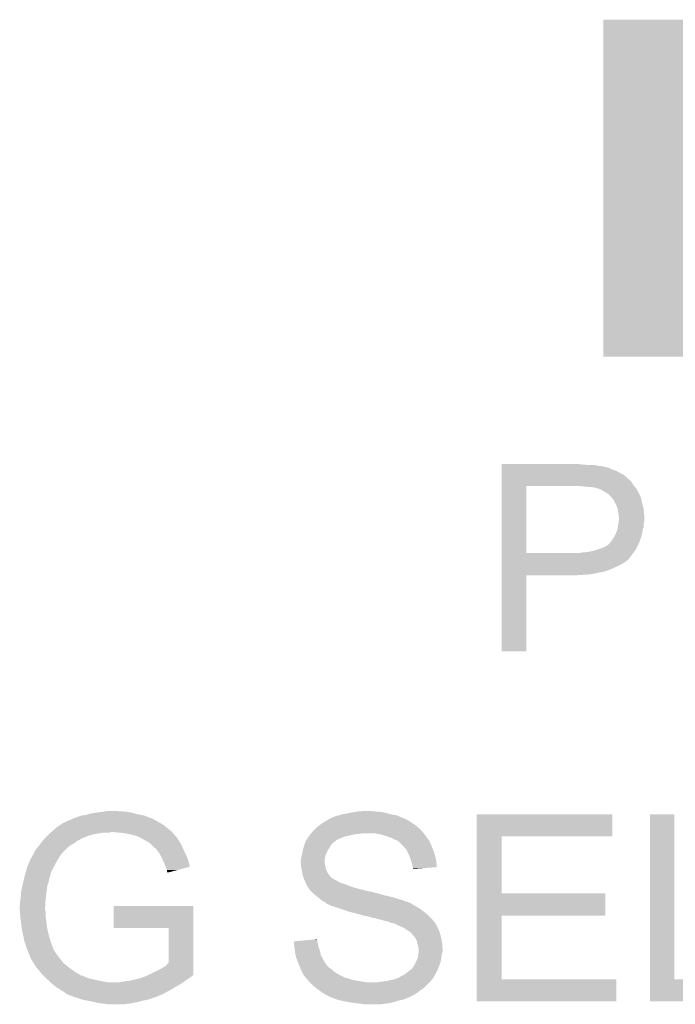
# Model space of a CAD drawing. Extents: x -9 to 122, y -9 to 65.
# Tile 296 of 308: x 102 to 106, y 53 to 59. Entities that reach past the tile are written whole.
import ezdxf

# ---------------------------------------------------------------- set-up
doc = ezdxf.new("R2010")
doc.units = 0
doc.layers.get('0').update_dxf_attribs({"linetype": 'CONTINUOUS'})
doc.layers.add('CLICKER_4_FOR_R7FA4M2A_V100_GTO', color=12, linetype='CONTINUOUS')
doc.layers.add('CLICKER_4_FOR_R7FA4M2A_V100_GTS', color=13, linetype='CONTINUOUS')

# ---------------------------------------------------------------- blocks, each defined once
blk = doc.blocks.new('RECTANGLE_203')
blk.add_solid([(0.44577, 1.02616), (0.44577, -1.02616), (-0.44577, 1.02616), (-0.44577, -1.02616)])

msp = doc.modelspace()

# ---------------------------------------------------------------- linework, layer by layer
at = {"layer": 'CLICKER_4_FOR_R7FA4M2A_V100_GTO'}
for points in [[(105.11792, 56.27116), (105.117922, 56.2737), (105.60812, 56.27116), (105.58526, 56.2737)], [(105.11792, 56.26862), (105.11792, 56.27116), (105.636058, 56.26862), (105.60812, 56.27116)], [(105.11792, 56.26608), (105.11792, 56.26862), (105.694482, 56.26608), (105.66654, 56.26862)], [(105.11792, 56.261), (105.11792, 56.26608), (105.719882, 56.261), (105.694482, 56.26608)], [(105.11792, 56.25592), (105.11792, 56.261), (105.74782, 56.25592), (105.722422, 56.261)], [(105.11792, 56.25084), (105.11792, 56.25592), (105.768142, 56.25084), (105.74782, 56.25592)], [(105.11792, 56.24068), (105.11792, 56.25084), (105.791, 56.24068), (105.768142, 56.25084)], [(105.11792, 56.23306), (105.11792, 56.24068), (105.813862, 56.23306), (105.791, 56.24068)], [(105.11792, 56.207658), (105.11792, 56.23306), (105.85958, 56.207658), (105.813862, 56.23306)], [(105.117918, 56.164478), (105.11792, 56.17972), (105.90784, 56.164478), (105.8926, 56.17972)], [(105.117918, 56.144158), (105.117918, 56.164478), (105.92054, 56.144158), (105.90784, 56.164478)], [(105.11792, 56.20512), (105.11792, 56.207658), (105.86212, 56.20512), (105.85958, 56.207658)], [(105.11792, 56.200038), (105.11792, 56.20512), (105.869742, 56.200038), (105.86212, 56.20512)], [(105.11792, 56.189878), (105.11792, 56.200038), (105.879902, 56.189878), (105.869742, 56.200038)], [(105.11792, 56.17972), (105.11792, 56.189878), (105.8926, 56.17972), (105.879902, 56.189878)], [(105.11791, 55.732702), (105.117918, 56.13908), (105.26776, 55.732702), (105.267782, 56.13908)], [(105.117918, 56.13908), (105.117918, 56.144158), (105.924984, 56.13908), (105.92054, 56.144158)], [(105.62336, 56.13654), (105.59288, 56.13908), (105.927206, 56.13654), (105.924984, 56.13908)], [(105.648758, 56.134), (105.62336, 56.13654), (105.92943, 56.134), (105.927206, 56.13654)], [(105.669084, 56.133998), (105.648758, 56.134), (105.929432, 56.133998), (105.92943, 56.134)], [(105.681784, 56.12892), (105.669084, 56.133998), (105.933874, 56.12892), (105.929432, 56.133998)], [(105.691944, 56.128918), (105.681784, 56.12892), (105.933876, 56.128918), (105.933874, 56.12892)], [(105.697024, 56.12638), (105.691944, 56.128918), (105.936096, 56.12638), (105.933876, 56.128918)], [(105.699564, 56.126378), (105.697024, 56.12638), (105.936098, 56.126378), (105.936096, 56.12638)], [(105.706344, 56.123836), (105.699564, 56.126378), (105.938322, 56.123836), (105.936098, 56.126378)], [(105.719882, 56.11876), (105.706344, 56.123836), (105.940862, 56.11876), (105.938322, 56.123836)], [(105.75544, 56.09844), (105.719882, 56.11876), (105.951022, 56.09844), (105.940862, 56.11876)], [(105.759256, 56.095896), (105.75544, 56.09844), (105.95356, 56.095896), (105.951022, 56.09844)], [(105.77068, 56.08828), (105.759256, 56.095896), (105.9561, 56.08828), (105.95356, 56.095896)], [(105.770682, 56.088278), (105.77068, 56.08828), (105.956102, 56.088278), (105.9561, 56.08828)], [(105.78084, 56.07558), (105.770682, 56.088278), (105.962452, 56.07558), (105.956102, 56.088278)], [(105.783382, 56.073038), (105.78084, 56.07558), (105.963722, 56.073038), (105.962452, 56.07558)], [(105.78846, 56.06796), (105.783382, 56.073038), (105.964992, 56.06796), (105.963722, 56.073038)], [(105.79355, 56.06034), (105.78846, 56.06796), (105.966896, 56.06034), (105.964992, 56.06796)], [(105.796086, 56.060326), (105.79355, 56.06034), (105.9669, 56.060326), (105.966896, 56.06034)], [(105.79989, 56.05272), (105.796086, 56.060326), (105.9688, 56.05272), (105.9669, 56.060326)], [(105.81132, 56.02986), (105.79989, 56.05272), (105.97388, 56.02986), (105.9688, 56.05272)], [(105.8164, 56.0197), (105.81132, 56.02986), (105.976652, 56.0197), (105.97388, 56.02986)], [(105.823068, 56.001918), (105.8164, 56.0197), (105.9815, 56.001918), (105.976652, 56.0197)], [(105.82402, 55.999378), (105.823068, 56.001918), (105.981732, 55.999378), (105.9815, 56.001918)], [(105.82656, 55.97906), (105.82402, 55.999378), (105.98358, 55.97906), (105.981732, 55.999378)], [(105.827408, 55.97398), (105.82656, 55.97906), (105.98404, 55.97398), (105.98358, 55.97906)], [(105.826922, 55.905398), (105.828736, 55.9181), (105.9815, 55.905398), (105.98404, 55.9181)], [(105.83164, 55.948578), (105.827408, 55.97398), (105.986158, 55.948578), (105.98404, 55.97398)], [(105.828736, 55.9181), (105.830188, 55.928258), (105.98404, 55.9181), (105.98658, 55.928258)], [(105.830188, 55.928258), (105.83164, 55.93842), (105.98658, 55.928258), (105.98658, 55.93842)], [(105.83164, 55.943502), (105.83164, 55.948578), (105.98658, 55.943502), (105.986158, 55.948578)], [(105.83164, 55.93842), (105.83164, 55.943502), (105.98658, 55.93842), (105.98658, 55.943502)], [(105.81132, 55.846978), (105.815382, 55.857138), (105.97117, 55.846978), (105.97388, 55.857138)], [(105.815382, 55.857138), (105.821478, 55.872378), (105.97388, 55.857138), (105.976056, 55.872378)], [(105.821478, 55.872378), (105.8219, 55.874918), (105.976056, 55.872378), (105.97642, 55.874918)], [(105.8219, 55.874918), (105.824442, 55.890158), (105.97642, 55.874918), (105.981498, 55.890158)], [(105.824442, 55.890158), (105.82656, 55.90286), (105.981498, 55.890158), (105.981498, 55.90286)], [(105.82656, 55.90286), (105.826922, 55.905398), (105.981498, 55.90286), (105.9815, 55.905398)], [(105.760518, 55.7784), (105.7783, 55.79618), (105.94594, 55.7784), (105.95483, 55.79618)], [(105.7783, 55.79618), (105.780332, 55.79872), (105.95483, 55.79618), (105.9561, 55.79872)], [(105.780332, 55.79872), (105.78846, 55.80888), (105.9561, 55.79872), (105.95991, 55.80888)], [(105.78846, 55.80888), (105.795232, 55.81904), (105.95991, 55.80888), (105.96372, 55.81904)], [(105.795232, 55.81904), (105.79862, 55.82412), (105.96372, 55.81904), (105.965074, 55.82412)], [(105.79862, 55.82412), (105.81132, 55.846978), (105.965074, 55.82412), (105.97117, 55.846978)], [(105.597958, 55.73268), (105.610658, 55.73522), (105.919268, 55.73268), (105.921174, 55.73522)], [(105.610658, 55.73522), (105.64114, 55.73776), (105.921174, 55.73522), (105.92308, 55.73776)], [(105.64114, 55.73776), (105.6767, 55.74538), (105.92308, 55.73776), (105.928522, 55.74538)], [(105.6767, 55.74538), (105.709714, 55.755538), (105.928522, 55.74538), (105.935778, 55.755538)], [(105.709714, 55.755538), (105.709722, 55.75554), (105.935778, 55.755538), (105.935778, 55.75554)], [(105.709722, 55.75554), (105.74274, 55.76824), (105.935778, 55.75554), (105.941422, 55.76824)], [(105.74274, 55.76824), (105.757976, 55.775858), (105.941422, 55.76824), (105.94481, 55.775858)], [(105.757976, 55.775858), (105.760518, 55.7784), (105.94481, 55.775858), (105.94594, 55.7784)], [(105.11791, 55.73268), (105.11791, 55.732702), (105.597958, 55.73268), (105.26776, 55.732702)], [(105.11791, 55.69712), (105.11791, 55.73268), (105.892598, 55.69712), (105.919268, 55.73268)], [(105.11791, 55.68696), (105.11791, 55.69712), (105.88244, 55.68696), (105.892598, 55.69712)], [(105.11791, 55.68188), (105.11791, 55.68696), (105.87482, 55.68188), (105.88244, 55.68696)], [(105.11791, 55.674258), (105.11791, 55.68188), (105.864658, 55.674258), (105.87482, 55.68188)], [(105.117908, 55.64886), (105.11791, 55.65648), (105.8164, 55.64886), (105.83418, 55.65648)], [(105.117908, 55.6387), (105.117908, 55.64886), (105.79608, 55.6387), (105.8164, 55.64886)], [(105.117908, 55.62854), (105.117908, 55.6387), (105.77068, 55.62854), (105.79608, 55.6387)], [(105.117908, 55.61838), (105.117908, 55.62854), (105.742738, 55.61838), (105.77068, 55.62854)], [(105.117908, 55.6133), (105.117908, 55.61838), (105.71226, 55.6133), (105.742738, 55.61838)], [(105.11791, 55.66664), (105.11791, 55.674258), (105.85196, 55.66664), (105.864658, 55.674258)], [(105.11791, 55.65648), (105.11791, 55.66664), (105.83418, 55.65648), (105.85196, 55.66664)], [(105.1179, 55.133262), (105.117908, 55.595498), (105.267738, 55.133262), (105.26776, 55.595498)], [(105.117908, 55.60568), (105.117908, 55.6133), (105.67924, 55.60568), (105.71226, 55.6133)], [(105.117908, 55.6006), (105.117908, 55.60568), (105.64368, 55.6006), (105.67924, 55.60568)], [(105.117908, 55.59806), (105.117908, 55.6006), (105.60304, 55.59806), (105.64368, 55.6006)], [(105.117908, 55.59552), (105.117908, 55.59806), (105.559862, 55.59552), (105.60304, 55.59806)], [(105.117908, 55.595498), (105.117908, 55.59552), (105.26776, 55.595498), (105.559862, 55.59552)], [(105.267738, 55.13324), (105.1179, 55.133262), (105.267738, 55.13324), (105.267738, 55.133262)], [(102.50932, 54.1147), (102.516922, 54.117234), (102.984304, 54.1147), (102.981766, 54.117234)], [(102.516922, 54.117234), (102.51694, 54.11724), (102.981766, 54.117234), (102.976684, 54.11724)], [(102.51694, 54.11724), (102.53726, 54.12486), (102.976684, 54.11724), (102.957632, 54.12486)], [(102.53726, 54.12486), (102.560114, 54.132478), (102.957632, 54.12486), (102.938582, 54.132478)], [(102.560114, 54.132478), (102.560122, 54.13248), (102.938582, 54.132478), (102.938572, 54.13248)], [(102.560122, 54.13248), (102.582982, 54.135022), (102.938572, 54.13248), (102.925018, 54.135022)], [(102.582982, 54.135022), (102.598218, 54.1401), (102.925018, 54.135022), (102.897938, 54.1401)], [(102.598218, 54.1401), (102.60584, 54.14264), (102.897938, 54.1401), (102.88905, 54.14264)], [(102.60584, 54.14264), (102.63378, 54.14772), (102.88905, 54.14264), (102.871272, 54.14772)], [(102.63378, 54.14772), (102.652406, 54.15026), (102.871272, 54.14772), (102.862382, 54.15026)], [(102.652406, 54.15026), (102.68966, 54.15534), (102.862382, 54.15026), (102.82682, 54.15534)], [(102.68966, 54.15534), (102.7049, 54.15788), (102.82682, 54.15534), (102.79634, 54.15788)], [(102.7049, 54.15788), (102.720142, 54.16042), (102.783642, 54.15788), (102.773482, 54.16042)], [(104.069972, 54.11216), (104.079396, 54.117234), (104.526084, 54.11216), (104.521006, 54.117234)], [(104.079396, 54.117234), (104.079408, 54.11724), (104.521006, 54.117234), (104.515924, 54.11724)], [(104.079408, 54.11724), (104.084126, 54.11978), (104.515924, 54.11724), (104.509998, 54.11978)], [(104.084126, 54.11978), (104.086666, 54.119786), (104.509998, 54.11978), (104.509984, 54.119786)], [(104.086666, 54.119786), (104.089206, 54.12232), (104.509984, 54.119786), (104.50407, 54.12232)], [(104.089206, 54.12232), (104.094286, 54.122324), (104.50407, 54.12232), (104.50406, 54.122324)], [(104.094286, 54.122324), (104.1019, 54.1274), (104.50406, 54.122324), (104.492214, 54.1274)], [(104.1019, 54.1274), (104.109522, 54.12994), (104.492214, 54.1274), (104.486286, 54.12994)], [(104.109522, 54.12994), (104.1222, 54.132478), (104.486286, 54.12994), (104.480362, 54.132478)], [(104.1222, 54.132478), (104.12222, 54.132482), (104.480362, 54.132478), (104.480342, 54.132482)], [(104.12222, 54.132482), (104.14508, 54.1401), (104.480342, 54.132482), (104.439718, 54.1401)], [(104.14508, 54.1401), (104.1781, 54.14518), (104.439718, 54.1401), (104.42194, 54.14518)], [(104.1781, 54.14518), (104.201806, 54.15026), (104.42194, 54.14518), (104.404162, 54.15026)], [(104.201806, 54.15026), (104.21366, 54.1528), (104.404162, 54.15026), (104.386382, 54.1528)], [(104.21366, 54.1528), (104.23271, 54.15534), (104.386382, 54.1528), (104.3686, 54.15534)], [(104.23271, 54.15534), (104.25176, 54.15788), (104.3686, 54.15534), (104.33812, 54.15788)], [(104.25176, 54.15788), (104.294938, 54.16042), (104.327962, 54.15788), (104.315262, 54.16042)], [(104.965518, 54.00548), (104.96552, 54.140078), (105.790978, 54.00548), (105.791, 54.140078)], [(104.96552, 54.140078), (104.965522, 54.1401), (105.791, 54.140078), (104.965522, 54.1401)], [(106.019602, 53.13426), (106.01962, 54.140078), (106.169482, 53.13426), (106.16946, 54.140078)], [(106.01962, 54.140078), (106.019622, 54.1401), (106.16946, 54.140078), (106.019622, 54.1401)], [(102.376148, 54.033418), (102.40518, 54.05882), (103.108762, 54.033418), (103.07701, 54.05882)], [(102.40518, 54.05882), (102.428042, 54.07406), (103.07701, 54.05882), (103.05796, 54.07406)], [(102.428042, 54.07406), (102.450904, 54.0893), (103.05796, 54.07406), (103.03256, 54.0893)], [(102.450904, 54.0893), (102.453446, 54.089306), (103.03256, 54.0893), (103.03255, 54.089306)], [(102.453446, 54.089306), (102.455984, 54.09184), (103.03255, 54.089306), (103.027988, 54.09184)], [(102.455984, 54.09184), (102.4636, 54.09438), (103.027988, 54.09184), (103.023416, 54.09438)], [(102.4636, 54.09438), (102.47376, 54.09946), (103.023416, 54.09438), (103.014272, 54.09946)], [(102.47376, 54.09946), (102.48011, 54.102), (103.014272, 54.09946), (103.0097, 54.102)], [(102.48011, 54.102), (102.48646, 54.10454), (103.0097, 54.102), (103.005256, 54.10454)], [(102.48646, 54.10454), (102.501702, 54.11216), (103.005256, 54.10454), (102.991922, 54.11216)], [(102.501702, 54.11216), (102.50932, 54.1147), (102.991922, 54.11216), (102.984304, 54.1147)], [(103.97998, 54.04866), (103.99776, 54.06644), (104.62006, 54.04866), (104.600306, 54.06644)], [(103.99776, 54.06644), (104.005014, 54.071518), (104.600306, 54.06644), (104.594662, 54.071518)], [(104.005014, 54.071518), (104.02316, 54.08422), (104.594662, 54.071518), (104.57561, 54.08422)], [(104.02316, 54.08422), (104.0511, 54.101998), (104.57561, 54.08422), (104.548942, 54.101998)], [(104.0511, 54.101998), (104.065256, 54.10962), (104.548942, 54.101998), (104.5337, 54.10962)], [(104.065256, 54.10962), (104.069972, 54.11216), (104.5337, 54.10962), (104.526084, 54.11216)], [(102.336598, 53.995318), (102.339138, 53.997858), (102.570274, 53.995318), (102.57282, 53.997858)], [(102.339138, 53.997858), (102.351838, 54.010558), (102.57282, 53.997858), (102.603298, 54.010558)], [(102.351838, 54.010558), (102.35946, 54.01818), (102.603298, 54.010558), (102.63378, 54.01818)], [(102.35946, 54.01818), (102.36454, 54.02326), (102.63378, 54.01818), (102.66426, 54.02326)], [(102.36454, 54.02326), (102.370344, 54.02834), (102.66426, 54.02326), (102.692198, 54.02834)], [(102.370344, 54.02834), (102.373246, 54.030878), (102.727756, 54.02834), (102.735378, 54.030878)], [(102.373246, 54.030878), (102.373248, 54.03088), (102.735378, 54.030878), (102.753162, 54.03088)], [(102.373248, 54.03088), (102.376148, 54.033418), (103.11084, 54.03088), (103.108762, 54.033418)], [(102.81412, 54.0258), (102.753162, 54.03088), (103.114996, 54.0258), (103.11084, 54.03088)], [(102.864922, 54.01564), (102.81412, 54.0258), (103.123308, 54.01564), (103.114996, 54.0258)], [(102.8827, 54.01056), (102.864922, 54.01564), (103.127464, 54.01056), (103.123308, 54.01564)], [(102.897934, 54.005482), (102.8827, 54.01056), (103.131618, 54.005482), (103.127464, 54.01056)], [(102.89794, 54.00548), (102.897934, 54.005482), (103.13162, 54.00548), (103.131618, 54.005482)], [(102.901754, 54.002938), (102.89794, 54.00548), (103.13416, 54.002938), (103.13162, 54.00548)], [(102.905554, 54.000404), (102.901754, 54.002938), (103.136062, 54.000404), (103.13416, 54.002938)], [(102.910634, 54.0004), (102.905554, 54.000404), (103.136064, 54.0004), (103.136062, 54.000404)], [(102.924352, 53.99278), (102.910634, 54.0004), (103.14178, 53.99278), (103.136064, 54.0004)], [(103.932182, 53.99024), (103.940262, 54.002938), (104.1273, 53.99024), (104.157778, 54.002938)], [(103.940262, 54.002938), (103.941882, 54.005482), (104.157778, 54.002938), (104.1688, 54.005482)], [(103.941882, 54.005482), (103.94442, 54.008022), (104.1688, 54.005482), (104.179806, 54.008022)], [(103.94442, 54.008022), (103.95204, 54.01818), (104.179806, 54.008022), (104.22382, 54.01818)], [(103.95204, 54.01818), (103.954072, 54.02072), (104.22382, 54.01818), (104.251762, 54.02072)], [(103.954072, 54.02072), (103.956104, 54.02326), (104.251762, 54.02072), (104.266998, 54.02326)], [(103.956104, 54.02326), (103.9622, 54.03088), (104.64292, 54.02326), (104.636062, 54.03088)], [(103.9622, 54.03088), (103.97998, 54.04866), (104.636062, 54.03088), (104.62006, 54.04866)], [(104.38638, 54.01564), (104.345738, 54.02326), (104.648464, 54.01564), (104.64292, 54.02326)], [(104.4194, 54.00548), (104.38638, 54.01564), (104.655854, 54.00548), (104.648464, 54.01564)], [(104.447338, 53.99532), (104.4194, 54.00548), (104.663242, 53.99532), (104.655854, 54.00548)], [(104.452428, 53.992776), (104.447338, 53.99532), (104.665782, 53.992776), (104.663242, 53.99532)], [(104.965512, 53.6575), (104.965518, 54.005458), (105.117922, 53.6575), (105.1179, 54.005458)], [(104.965518, 54.005458), (104.965518, 54.00548), (105.1179, 54.005458), (105.790978, 54.00548)], [(102.28795, 53.934362), (102.299672, 53.9496), (102.47122, 53.934362), (102.489, 53.9496)], [(102.299672, 53.9496), (102.30358, 53.95468), (102.489, 53.9496), (102.498144, 53.95468)], [(102.30358, 53.95468), (102.309564, 53.962298), (102.498144, 53.95468), (102.51186, 53.962298)], [(102.309564, 53.962298), (102.321538, 53.977538), (102.51186, 53.962298), (102.53218, 53.977538)], [(102.321538, 53.977538), (102.327528, 53.98516), (102.53218, 53.977538), (102.54742, 53.98516)], [(102.327528, 53.98516), (102.33152, 53.99024), (102.54742, 53.98516), (102.555884, 53.99024)], [(102.33152, 53.99024), (102.33406, 53.99278), (102.555884, 53.99024), (102.560118, 53.99278)], [(102.33406, 53.99278), (102.336598, 53.995318), (102.560118, 53.99278), (102.570274, 53.995318)], [(102.951786, 53.97754), (102.924352, 53.99278), (103.15194, 53.97754), (103.14178, 53.99278)], [(102.95636, 53.974998), (102.951786, 53.97754), (103.15353, 53.974998), (103.15194, 53.97754)], [(102.976678, 53.9623), (102.95636, 53.974998), (103.161466, 53.9623), (103.15353, 53.974998)], [(102.981762, 53.957218), (102.976678, 53.9623), (103.16464, 53.957218), (103.161466, 53.9623)], [(103.00208, 53.936902), (102.981762, 53.957218), (103.173876, 53.936902), (103.16464, 53.957218)], [(103.012238, 53.929282), (103.00208, 53.936902), (103.17734, 53.929282), (103.173876, 53.936902)], [(103.90632, 53.92166), (103.911168, 53.93944), (104.05872, 53.92166), (104.071418, 53.93944)], [(103.911168, 53.93944), (103.91394, 53.9496), (104.071418, 53.93944), (104.076498, 53.9496)], [(103.91394, 53.9496), (103.915786, 53.954676), (104.076498, 53.9496), (104.079038, 53.954676)], [(103.915786, 53.954676), (103.92225, 53.972454), (104.079038, 53.954676), (104.096814, 53.972454)], [(103.92225, 53.972454), (103.922252, 53.97246), (104.096814, 53.972454), (104.099354, 53.97246)], [(103.922252, 53.97246), (103.924102, 53.977542), (104.099354, 53.97246), (104.105708, 53.977542)], [(103.924102, 53.977542), (103.927332, 53.98262), (104.105708, 53.977542), (104.11206, 53.98262)], [(103.927332, 53.98262), (103.932182, 53.99024), (104.11206, 53.98262), (104.1273, 53.99024)], [(104.46258, 53.9877), (104.452428, 53.992776), (104.668322, 53.9877), (104.665782, 53.992776)], [(104.46766, 53.98516), (104.46258, 53.9877), (104.670862, 53.98516), (104.668322, 53.9877)], [(104.473598, 53.982616), (104.46766, 53.98516), (104.673402, 53.982616), (104.670862, 53.98516)], [(104.485436, 53.977542), (104.473598, 53.982616), (104.67594, 53.977542), (104.673402, 53.982616)], [(104.4956, 53.96738), (104.485436, 53.977542), (104.68102, 53.96738), (104.67594, 53.977542)], [(104.51846, 53.94452), (104.4956, 53.96738), (104.69118, 53.94452), (104.68102, 53.96738)], [(104.538778, 53.92166), (104.51846, 53.94452), (104.700326, 53.92166), (104.69118, 53.94452)], [(102.252786, 53.873414), (102.25532, 53.878482), (102.4197, 53.873414), (102.422596, 53.878482)], [(102.25532, 53.878482), (102.257012, 53.883558), (102.422596, 53.878482), (102.425498, 53.883558)], [(102.257012, 53.883558), (102.257862, 53.886102), (102.425498, 53.883558), (102.427532, 53.886102)], [(102.257862, 53.886102), (102.26548, 53.89626), (102.427532, 53.886102), (102.43566, 53.89626)], [(102.26548, 53.89626), (102.269542, 53.906418), (102.43566, 53.89626), (102.44328, 53.906418)], [(102.269542, 53.906418), (102.27056, 53.908962), (102.44328, 53.906418), (102.445822, 53.908962)], [(102.27056, 53.908962), (102.27818, 53.92166), (102.445822, 53.908962), (102.458518, 53.92166)], [(102.27818, 53.92166), (102.28795, 53.934362), (102.458518, 53.92166), (102.47122, 53.934362)], [(103.01224, 53.92928), (103.012238, 53.929282), (103.17734, 53.92928), (103.17734, 53.929282)], [(103.01732, 53.92166), (103.01224, 53.92928), (103.180858, 53.92166), (103.17734, 53.92928)], [(103.03256, 53.901342), (103.01732, 53.92166), (103.190236, 53.901342), (103.180858, 53.92166)], [(103.035384, 53.89626), (103.03256, 53.901342), (103.19258, 53.89626), (103.190236, 53.901342)], [(103.04526, 53.87848), (103.035384, 53.89626), (103.2002, 53.87848), (103.19258, 53.89626)], [(103.053164, 53.860698), (103.04526, 53.87848), (103.20782, 53.860698), (103.2002, 53.87848)], [(103.89616, 53.8734), (103.897288, 53.878478), (104.040432, 53.8734), (104.04094, 53.878478)], [(103.897288, 53.878478), (103.90124, 53.89626), (104.04094, 53.878478), (104.046866, 53.89626)], [(103.90124, 53.89626), (103.902254, 53.901338), (104.046866, 53.89626), (104.04856, 53.901338)], [(103.902254, 53.901338), (103.906318, 53.921658), (104.04856, 53.901338), (104.05872, 53.921658)], [(103.906318, 53.921658), (103.90632, 53.92166), (104.05872, 53.921658), (104.05872, 53.92166)], [(104.539932, 53.919122), (104.538778, 53.92166), (104.70134, 53.919122), (104.700326, 53.92166)], [(104.55148, 53.89372), (104.539932, 53.919122), (104.709806, 53.89372), (104.70134, 53.919122)], [(104.553514, 53.88864), (104.55148, 53.89372), (104.711498, 53.88864), (104.709806, 53.89372)], [(104.561642, 53.86832), (104.553514, 53.88864), (104.71619, 53.86832), (104.711498, 53.88864)], [(102.223022, 53.802274), (102.22738, 53.817522), (102.37978, 53.802274), (102.388248, 53.817522)], [(102.22738, 53.817522), (102.230498, 53.82514), (102.388248, 53.817522), (102.39248, 53.82514)], [(102.230498, 53.82514), (102.238816, 53.84546), (102.39248, 53.82514), (102.402642, 53.84546)], [(102.238816, 53.84546), (102.247136, 53.86578), (102.402642, 53.84546), (102.41534, 53.86578)], [(102.247136, 53.86578), (102.250256, 53.8734), (102.41534, 53.86578), (102.419692, 53.8734)], [(102.250256, 53.8734), (102.252786, 53.873414), (102.419692, 53.8734), (102.4197, 53.873414)], [(103.06558, 53.83276), (103.053164, 53.860698), (103.214792, 53.83276), (103.20782, 53.860698)], [(103.070346, 53.820054), (103.06558, 53.83276), (103.21796, 53.820054), (103.214792, 53.83276)], [(103.0732, 53.81244), (103.070346, 53.820054), (103.189126, 53.81244), (103.21796, 53.820054)], [(103.89362, 53.858162), (103.89616, 53.8734), (104.038908, 53.858162), (104.040432, 53.8734)], [(103.89362, 53.853082), (103.89362, 53.858162), (104.0384, 53.853082), (104.038908, 53.858162)], [(103.89362, 53.842918), (103.89362, 53.853082), (104.0384, 53.842918), (104.0384, 53.853082)], [(103.894544, 53.83276), (103.89362, 53.842918), (104.04094, 53.83276), (104.0384, 53.842918)], [(103.89593, 53.817518), (103.894544, 53.83276), (104.043482, 53.817518), (104.04094, 53.83276)], [(103.89616, 53.81498), (103.89593, 53.817518), (104.044328, 53.81498), (104.043482, 53.817518)], [(104.565452, 53.85562), (104.561642, 53.86832), (104.71912, 53.85562), (104.71619, 53.86832)], [(104.56926, 53.84292), (104.565452, 53.85562), (104.71996, 53.84292), (104.71912, 53.85562)], [(104.57434, 53.825144), (104.56926, 53.84292), (104.721136, 53.825144), (104.71996, 53.84292)], [(104.57434, 53.817524), (104.57434, 53.825144), (104.721638, 53.817524), (104.721136, 53.825144)], [(104.574344, 53.817518), (104.57434, 53.817524), (104.721638, 53.817518), (104.721638, 53.817524)], [(104.576878, 53.812444), (104.574344, 53.817518), (104.649158, 53.812444), (104.721638, 53.817518)], [(102.20851, 53.748938), (102.211534, 53.761638), (102.362, 53.748938), (102.367078, 53.761638)], [(102.211534, 53.761638), (102.21214, 53.76418), (102.367078, 53.761638), (102.367586, 53.76418)], [(102.21214, 53.76418), (102.215042, 53.77434), (102.367586, 53.76418), (102.36962, 53.77434)], [(102.215042, 53.77434), (102.217944, 53.784498), (102.36962, 53.77434), (102.372158, 53.784498)], [(102.217944, 53.784498), (102.22012, 53.792114), (102.372158, 53.784498), (102.377236, 53.792114)], [(102.22012, 53.792114), (102.221572, 53.797194), (102.377236, 53.792114), (102.37724, 53.797194)], [(102.221572, 53.797194), (102.222296, 53.799734), (102.37724, 53.797194), (102.379774, 53.799734)], [(102.222296, 53.799734), (102.223022, 53.802274), (102.379774, 53.799734), (102.37978, 53.802274)], [(103.078278, 53.799744), (103.0732, 53.81244), (103.141048, 53.799744), (103.189126, 53.81244)], [(103.07828, 53.792124), (103.078278, 53.799744), (103.112192, 53.792124), (103.141048, 53.799744)], [(103.080818, 53.787044), (103.07828, 53.792124), (103.092954, 53.787044), (103.112192, 53.792124)], [(103.083352, 53.784508), (103.080818, 53.787044), (103.083352, 53.784508), (103.092954, 53.787044)], [(103.8987, 53.802282), (103.89616, 53.81498), (104.04856, 53.802282), (104.044328, 53.81498)], [(103.902258, 53.784498), (103.8987, 53.802282), (104.056182, 53.784498), (104.04856, 53.802282)], [(103.905306, 53.769258), (103.902258, 53.784498), (104.06634, 53.769258), (104.056182, 53.784498)], [(103.90632, 53.764182), (103.905306, 53.769258), (104.070694, 53.764182), (104.06634, 53.769258)], [(103.911084, 53.75148), (103.90632, 53.764182), (104.081588, 53.75148), (104.070694, 53.764182)], [(104.57688, 53.807384), (104.576878, 53.812444), (104.57688, 53.807384), (104.649158, 53.812444)], [(102.19436, 53.68798), (102.19718, 53.700678), (102.347712, 53.68798), (102.3493, 53.700678)], [(102.19718, 53.700678), (102.19944, 53.71084), (102.3493, 53.700678), (102.352426, 53.71084)], [(102.19944, 53.71084), (102.204882, 53.733698), (102.352426, 53.71084), (102.35946, 53.733698)], [(102.204882, 53.733698), (102.20851, 53.748938), (102.35946, 53.733698), (102.362, 53.748938)], [(103.911086, 53.751476), (103.911084, 53.75148), (104.084126, 53.751476), (104.081588, 53.75148)], [(103.91394, 53.74386), (103.911086, 53.751476), (104.095552, 53.74386), (104.084126, 53.751476)], [(103.91503, 53.74132), (103.91394, 53.74386), (104.099362, 53.74132), (104.095552, 53.74386)], [(103.918296, 53.7337), (103.91503, 53.74132), (104.114598, 53.7337), (104.099362, 53.74132)], [(103.92156, 53.72608), (103.918296, 53.7337), (104.127298, 53.72608), (104.114598, 53.7337)], [(103.923594, 53.720998), (103.92156, 53.72608), (104.14, 53.720998), (104.127298, 53.72608)], [(103.925624, 53.71592), (103.923594, 53.720998), (104.157782, 53.71592), (104.14, 53.720998)], [(103.92664, 53.71338), (103.925624, 53.71592), (104.163708, 53.71338), (104.157782, 53.71592)], [(103.930028, 53.7083), (103.92664, 53.71338), (104.17556, 53.7083), (104.163708, 53.71338)], [(103.931718, 53.705762), (103.930028, 53.7083), (104.182328, 53.705762), (104.17556, 53.7083)], [(103.93426, 53.700682), (103.931718, 53.705762), (104.195876, 53.700682), (104.182328, 53.705762)], [(103.934262, 53.70068), (103.93426, 53.700682), (104.19588, 53.70068), (104.195876, 53.700682)], [(103.93934, 53.693062), (103.934262, 53.70068), (104.21874, 53.693062), (104.19588, 53.70068)], [(102.186014, 53.6194), (102.18928, 53.642262), (102.33914, 53.6194), (102.341996, 53.642262)], [(102.18928, 53.662582), (102.19436, 53.68798), (102.344536, 53.662582), (102.347712, 53.68798)], [(102.18928, 53.642262), (102.18928, 53.662582), (102.341996, 53.642262), (102.344536, 53.662582)], [(103.944422, 53.68544), (103.93934, 53.693062), (104.24668, 53.68544), (104.21874, 53.693062)], [(103.9495, 53.67782), (103.944422, 53.68544), (104.277162, 53.67782), (104.24668, 53.68544)], [(103.95712, 53.6702), (103.9495, 53.67782), (104.307642, 53.6702), (104.277162, 53.67782)], [(103.957122, 53.670198), (103.95712, 53.6702), (104.310182, 53.670198), (104.307642, 53.6702)], [(103.95966, 53.66766), (103.957122, 53.670198), (104.317804, 53.66766), (104.310182, 53.670198)], [(103.959662, 53.667658), (103.95966, 53.66766), (104.327964, 53.667658), (104.317804, 53.66766)], [(103.96474, 53.66258), (103.959662, 53.667658), (104.338122, 53.66258), (104.327964, 53.667658)], [(103.96728, 53.66004), (103.96474, 53.66258), (104.353362, 53.66004), (104.338122, 53.66258)], [(103.96982, 53.657498), (103.96728, 53.66004), (104.36226, 53.657498), (104.353362, 53.66004)], [(103.978528, 53.64988), (103.96982, 53.657498), (104.38892, 53.64988), (104.36226, 53.657498)], [(103.984334, 53.6448), (103.978528, 53.64988), (104.40924, 53.6448), (104.38892, 53.64988)], [(103.99014, 53.63972), (103.984334, 53.6448), (104.43083, 53.63972), (104.40924, 53.6448)], [(103.996914, 53.63464), (103.99014, 53.63972), (104.452418, 53.63464), (104.43083, 53.63972)], [(104.96551, 53.52288), (104.965512, 53.657478), (105.747798, 53.52288), (105.74782, 53.657478)], [(104.965512, 53.657478), (104.965512, 53.6575), (105.74782, 53.657478), (105.117922, 53.6575)], [(102.18166, 53.578762), (102.1842, 53.591462), (102.336882, 53.578762), (102.337586, 53.591462)], [(102.18166, 53.573682), (102.18166, 53.578762), (102.3366, 53.573682), (102.336882, 53.578762)], [(102.1842, 53.6067), (102.186014, 53.6194), (102.338434, 53.6067), (102.33914, 53.6194)], [(102.1842, 53.591462), (102.1842, 53.6067), (102.337586, 53.591462), (102.338434, 53.6067)], [(102.75316, 53.446702), (102.75318, 53.581278), (103.238298, 53.446702), (103.2383, 53.581278)], [(102.75318, 53.581278), (102.753182, 53.5813), (103.2383, 53.581278), (102.753182, 53.5813)], [(104.01046, 53.62448), (103.996914, 53.63464), (104.484932, 53.62448), (104.452418, 53.63464)], [(104.01351, 53.62194), (104.01046, 53.62448), (104.49306, 53.62194), (104.484932, 53.62448)], [(104.019608, 53.616858), (104.01351, 53.62194), (104.513382, 53.616858), (104.49306, 53.62194)], [(104.025702, 53.61178), (104.019608, 53.616858), (104.525234, 53.61178), (104.513382, 53.616858)], [(104.030782, 53.60924), (104.025702, 53.61178), (104.53116, 53.60924), (104.525234, 53.61178)], [(104.040938, 53.60416), (104.030782, 53.60924), (104.5464, 53.60416), (104.53116, 53.60924)], [(104.047712, 53.59908), (104.040938, 53.60416), (104.56164, 53.59908), (104.5464, 53.60416)], [(104.051092, 53.596544), (104.047712, 53.59908), (104.566712, 53.596544), (104.56164, 53.59908)], [(104.0511, 53.594022), (104.051092, 53.596544), (104.571754, 53.594022), (104.566712, 53.596544)], [(104.053636, 53.594), (104.0511, 53.594022), (104.571798, 53.594), (104.571754, 53.594022)], [(104.053642, 53.593998), (104.053636, 53.594), (104.5718, 53.593998), (104.571798, 53.594)], [(104.06634, 53.58892), (104.053642, 53.593998), (104.57688, 53.58892), (104.5718, 53.593998)], [(104.066344, 53.588918), (104.06634, 53.58892), (104.576882, 53.588918), (104.57688, 53.58892)], [(104.08158, 53.5813), (104.066344, 53.588918), (104.590216, 53.5813), (104.576882, 53.588918)], [(104.089836, 53.57876), (104.08158, 53.5813), (104.59466, 53.57876), (104.590216, 53.5813)], [(104.1146, 53.57114), (104.089836, 53.57876), (104.608376, 53.57114), (104.59466, 53.57876)], [(102.18166, 53.563518), (102.18166, 53.573682), (102.3366, 53.563518), (102.3366, 53.573682)], [(102.182084, 53.558438), (102.18166, 53.563518), (102.3366, 53.558438), (102.3366, 53.563518)], [(102.182932, 53.548278), (102.182084, 53.558438), (102.33914, 53.548278), (102.3366, 53.558438)], [(102.185472, 53.517798), (102.182932, 53.548278), (102.33914, 53.517798), (102.33914, 53.548278)], [(102.18674, 53.50256), (102.185472, 53.517798), (102.34168, 53.50256), (102.33914, 53.517798)], [(104.12984, 53.56606), (104.1146, 53.57114), (104.617518, 53.56606), (104.608376, 53.57114)], [(104.1527, 53.55844), (104.12984, 53.56606), (104.627316, 53.55844), (104.617518, 53.56606)], [(104.181154, 53.54828), (104.1527, 53.55844), (104.64038, 53.54828), (104.627316, 53.55844)], [(104.18826, 53.545742), (104.181154, 53.54828), (104.643554, 53.545742), (104.64038, 53.54828)], [(104.22128, 53.538118), (104.18826, 53.545742), (104.653084, 53.538118), (104.643554, 53.545742)], [(104.23652, 53.533042), (104.22128, 53.538118), (104.659428, 53.533042), (104.653084, 53.538118)], [(104.24922, 53.5305), (104.23652, 53.533042), (104.662606, 53.5305), (104.659428, 53.533042)], [(104.259374, 53.52796), (104.24922, 53.5305), (104.66578, 53.52796), (104.662606, 53.5305)], [(104.25938, 53.527958), (104.259374, 53.52796), (104.665782, 53.527958), (104.66578, 53.52796)], [(104.266998, 53.52542), (104.25938, 53.527958), (104.66832, 53.52542), (104.665782, 53.527958)], [(104.272076, 53.522882), (104.266998, 53.52542), (104.670858, 53.522882), (104.66832, 53.52542)], [(104.274618, 53.52288), (104.272076, 53.522882), (104.67086, 53.52288), (104.670858, 53.522882)], [(104.30256, 53.5178), (104.274618, 53.52288), (104.67594, 53.5178), (104.67086, 53.52288)], [(104.327962, 53.51018), (104.30256, 53.5178), (104.68356, 53.51018), (104.67594, 53.5178)], [(104.965502, 53.13426), (104.96551, 53.522858), (105.117922, 53.13426), (105.1179, 53.522858)], [(104.96551, 53.522858), (104.96551, 53.52288), (105.1179, 53.522858), (105.747798, 53.52288)], [(102.18906, 53.48478), (102.18674, 53.50256), (102.34422, 53.48478), (102.34168, 53.50256)], [(102.19436, 53.44414), (102.18906, 53.48478), (102.3493, 53.44414), (102.34422, 53.48478)], [(104.35082, 53.5051), (104.327962, 53.51018), (104.68864, 53.5051), (104.68356, 53.51018)], [(104.39146, 53.494938), (104.35082, 53.5051), (104.697674, 53.494938), (104.68864, 53.5051)], [(104.406698, 53.489862), (104.39146, 53.494938), (104.702184, 53.489862), (104.697674, 53.494938)], [(104.421938, 53.48732), (104.406698, 53.489862), (104.704444, 53.48732), (104.702184, 53.489862)], [(104.43464, 53.48224), (104.421938, 53.48732), (104.70896, 53.48224), (104.704444, 53.48732)], [(104.434648, 53.482236), (104.43464, 53.48224), (104.708962, 53.482236), (104.70896, 53.48224)], [(104.444796, 53.477162), (104.434648, 53.482236), (104.7115, 53.477162), (104.708962, 53.482236)], [(104.452416, 53.47716), (104.444796, 53.477162), (104.711502, 53.47716), (104.7115, 53.477162)], [(104.452422, 53.477158), (104.452416, 53.47716), (104.711502, 53.477158), (104.711502, 53.47716)], [(104.475276, 53.46954), (104.452422, 53.477158), (104.71658, 53.46954), (104.711502, 53.477158)], [(104.47528, 53.469538), (104.475276, 53.46954), (104.71658, 53.469538), (104.71658, 53.46954)], [(104.47782, 53.467002), (104.47528, 53.469538), (104.717848, 53.467002), (104.71658, 53.469538)], [(104.52354, 53.44668), (104.47782, 53.467002), (104.72801, 53.44668), (104.717848, 53.467002)], [(102.202996, 53.400962), (102.19436, 53.44414), (102.35946, 53.400962), (102.3493, 53.44414)], [(102.2096, 53.367942), (102.202996, 53.400962), (102.36917, 53.367942), (102.35946, 53.400962)], [(103.088418, 53.44668), (102.75316, 53.446702), (103.238298, 53.44668), (103.238298, 53.446702)], [(103.08844, 53.233326), (103.088418, 53.44668), (103.238294, 53.233326), (103.238298, 53.44668)], [(104.54132, 53.433978), (104.52354, 53.44668), (104.73436, 53.433978), (104.72801, 53.44668)], [(104.554018, 53.426362), (104.54132, 53.433978), (104.7369, 53.426362), (104.73436, 53.433978)], [(104.566718, 53.416202), (104.554018, 53.426362), (104.740286, 53.416202), (104.7369, 53.426362)], [(104.570108, 53.41112), (104.566718, 53.416202), (104.741978, 53.41112), (104.740286, 53.416202)], [(104.5718, 53.40858), (104.570108, 53.41112), (104.742672, 53.40858), (104.741978, 53.41112)], [(104.57942, 53.40096), (104.5718, 53.40858), (104.74475, 53.40096), (104.742672, 53.40858)], [(104.58958, 53.388258), (104.57942, 53.40096), (104.748216, 53.388258), (104.74475, 53.40096)], [(102.21341, 53.35778), (102.2096, 53.367942), (102.372158, 53.35778), (102.36917, 53.367942)], [(102.217218, 53.347622), (102.21341, 53.35778), (102.375968, 53.347622), (102.372158, 53.35778)], [(102.222298, 53.327302), (102.217218, 53.347622), (102.383588, 53.327302), (102.375968, 53.347622)], [(103.85046, 53.3654), (103.90741, 53.370476), (103.99522, 53.3654), (103.99522, 53.370476)], [(103.850462, 53.365398), (103.85046, 53.3654), (103.99522, 53.365398), (103.99522, 53.3654)], [(103.852362, 53.35016), (103.850462, 53.365398), (103.99776, 53.35016), (103.99522, 53.365398)], [(103.855214, 53.327298), (103.852362, 53.35016), (104.002842, 53.327298), (103.99776, 53.35016)], [(103.90741, 53.370476), (103.964406, 53.375556), (103.99522, 53.370476), (103.992682, 53.375556)], [(103.964406, 53.375556), (103.99268, 53.378076), (103.992682, 53.375556), (103.99268, 53.378076)], [(104.592484, 53.38318), (104.58958, 53.388258), (104.7496, 53.38318), (104.748216, 53.388258)], [(104.599738, 53.370484), (104.592484, 53.38318), (104.751718, 53.370484), (104.7496, 53.38318)], [(104.60228, 53.35524), (104.599738, 53.370484), (104.754258, 53.35524), (104.751718, 53.370484)], [(104.603126, 53.352702), (104.60228, 53.35524), (104.75468, 53.352702), (104.754258, 53.35524)], [(104.607358, 53.34), (104.603126, 53.352702), (104.755658, 53.34), (104.75468, 53.352702)], [(104.6099, 53.3273), (104.607358, 53.34), (104.756634, 53.3273), (104.755658, 53.34)], [(102.227382, 53.317136), (102.222298, 53.327302), (102.3874, 53.317136), (102.383588, 53.327302)], [(102.228654, 53.314594), (102.227382, 53.317136), (102.387414, 53.314594), (102.3874, 53.317136)], [(102.22992, 53.31206), (102.228654, 53.314594), (102.392454, 53.31206), (102.387414, 53.314594)], [(102.229924, 53.312046), (102.22992, 53.31206), (102.39248, 53.312046), (102.392454, 53.31206)], [(102.231374, 53.306974), (102.229924, 53.312046), (102.392484, 53.306974), (102.39248, 53.312046)], [(102.233548, 53.29936), (102.231374, 53.306974), (102.39756, 53.29936), (102.392484, 53.306974)], [(102.234998, 53.294282), (102.233548, 53.29936), (102.401188, 53.294282), (102.39756, 53.29936)], [(102.24008, 53.28412), (102.234998, 53.294282), (102.408446, 53.28412), (102.401188, 53.294282)], [(102.241096, 53.28158), (102.24008, 53.28412), (102.41026, 53.28158), (102.408446, 53.28412)], [(102.24516, 53.27142), (102.241096, 53.28158), (102.418164, 53.27142), (102.41026, 53.28158)], [(103.85775, 53.306978), (103.855214, 53.327298), (104.01046, 53.306978), (104.002842, 53.327298)], [(103.8606, 53.284122), (103.85775, 53.306978), (104.015032, 53.284122), (104.01046, 53.306978)], [(103.861384, 53.281576), (103.8606, 53.284122), (104.01554, 53.281576), (104.015032, 53.284122)], [(103.868416, 53.25872), (103.861384, 53.281576), (104.02824, 53.25872), (104.01554, 53.281576)], [(104.60736, 53.271422), (104.609536, 53.286658), (104.750446, 53.271422), (104.75214, 53.286658)], [(104.609536, 53.286658), (104.6099, 53.2892), (104.75214, 53.286658), (104.752866, 53.2892)], [(104.611806, 53.319682), (104.6099, 53.3273), (104.75722, 53.319682), (104.756634, 53.3273)], [(104.6099, 53.2892), (104.611804, 53.304436), (104.752866, 53.2892), (104.75722, 53.304436)], [(104.611804, 53.304436), (104.61244, 53.309522), (104.75722, 53.304436), (104.75722, 53.309522)], [(104.61244, 53.317142), (104.611806, 53.319682), (104.75722, 53.317142), (104.75722, 53.319682)], [(104.61244, 53.309522), (104.61244, 53.317142), (104.75722, 53.309522), (104.75722, 53.317142)], [(102.250238, 53.261264), (102.24516, 53.27142), (102.426062, 53.261264), (102.418164, 53.27142)], [(102.25024, 53.258724), (102.250238, 53.261264), (102.428038, 53.258724), (102.426062, 53.261264)], [(102.250244, 53.25872), (102.25024, 53.258724), (102.42804, 53.25872), (102.428038, 53.258724)], [(102.266286, 53.233318), (102.250244, 53.25872), (102.448362, 53.233318), (102.42804, 53.25872)], [(102.28072, 53.210462), (102.266286, 53.233318), (102.476298, 53.210462), (102.448362, 53.233318)], [(103.04526, 53.2003), (103.070662, 53.215542), (103.238294, 53.2003), (103.238294, 53.215542)], [(103.070662, 53.215542), (103.08844, 53.233326), (103.238294, 53.215542), (103.238294, 53.233326)], [(103.87076, 53.251098), (103.868416, 53.25872), (104.032052, 53.251098), (104.02824, 53.25872)], [(103.876052, 53.2384), (103.87076, 53.251098), (104.038402, 53.2384), (104.032052, 53.251098)], [(103.87711, 53.23586), (103.876052, 53.2384), (104.04094, 53.23586), (104.038402, 53.2384)], [(103.880286, 53.22824), (103.87711, 53.23586), (104.04602, 53.22824), (104.04094, 53.23586)], [(103.88346, 53.22062), (103.880286, 53.22824), (104.051738, 53.22062), (104.04602, 53.22824)], [(103.884476, 53.21808), (103.88346, 53.22062), (104.053642, 53.21808), (104.051738, 53.22062)], [(103.889556, 53.20538), (103.884476, 53.21808), (104.06634, 53.20538), (104.053642, 53.21808)], [(104.579424, 53.213006), (104.58958, 53.22824), (104.735284, 53.213006), (104.740822, 53.22824)], [(104.58958, 53.22824), (104.593642, 53.2384), (104.740822, 53.22824), (104.744518, 53.2384)], [(104.593642, 53.2384), (104.59466, 53.240942), (104.744518, 53.2384), (104.745026, 53.240942)], [(104.59466, 53.240942), (104.602282, 53.25364), (104.745026, 53.240942), (104.747566, 53.25364)], [(104.602282, 53.25364), (104.605182, 53.263802), (104.747566, 53.25364), (104.7496, 53.263802)], [(104.605182, 53.263802), (104.60736, 53.271422), (104.7496, 53.263802), (104.750446, 53.271422)], [(102.280722, 53.21046), (102.28072, 53.210462), (102.4763, 53.21046), (102.476298, 53.210462)], [(102.299296, 53.1876), (102.280722, 53.21046), (102.50678, 53.1876), (102.4763, 53.21046)], [(102.313738, 53.169822), (102.299296, 53.1876), (102.534438, 53.169822), (102.50678, 53.1876)], [(102.31882, 53.16474), (102.313738, 53.169822), (102.542344, 53.16474), (102.534438, 53.169822)], [(102.318826, 53.164734), (102.31882, 53.16474), (102.544886, 53.164734), (102.542344, 53.16474)], [(102.323902, 53.159658), (102.318826, 53.164734), (102.549966, 53.159658), (102.544886, 53.164734)], [(102.32644, 53.15712), (102.323902, 53.159658), (102.560118, 53.15712), (102.549966, 53.159658)], [(102.32898, 53.15458), (102.32644, 53.15712), (102.56774, 53.15458), (102.560118, 53.15712)], [(102.953826, 53.154584), (102.96143, 53.159654), (103.233224, 53.154584), (103.238294, 53.159654)], [(102.96143, 53.159654), (102.96144, 53.15966), (103.238294, 53.159654), (103.238294, 53.15966)], [(102.96144, 53.15966), (102.97922, 53.16728), (103.238294, 53.15966), (103.238294, 53.16728)], [(102.97922, 53.16728), (102.99954, 53.17744), (103.238294, 53.16728), (103.238294, 53.17744)], [(102.99954, 53.17744), (103.0224, 53.1876), (103.238294, 53.17744), (103.238294, 53.1876)], [(103.0224, 53.1876), (103.04526, 53.2003), (103.238294, 53.1876), (103.238294, 53.2003)], [(103.89362, 53.19522), (103.889556, 53.20538), (104.080564, 53.19522), (104.06634, 53.20538)], [(103.89489, 53.19268), (103.89362, 53.19522), (104.08412, 53.19268), (104.080564, 53.19522)], [(103.8987, 53.18506), (103.89489, 53.19268), (104.09301, 53.18506), (104.08412, 53.19268)], [(103.90124, 53.17744), (103.8987, 53.18506), (104.1019, 53.17744), (104.09301, 53.18506)], [(103.901242, 53.177438), (103.90124, 53.17744), (104.101902, 53.177438), (104.1019, 53.17744)], [(103.906318, 53.169822), (103.901242, 53.177438), (104.114596, 53.169822), (104.101902, 53.177438)], [(103.908858, 53.164744), (103.906318, 53.169822), (104.12306, 53.164744), (104.114596, 53.169822)], [(103.911394, 53.162206), (103.908858, 53.164744), (104.12729, 53.162206), (104.12306, 53.164744)], [(103.911396, 53.1622), (103.911394, 53.162206), (104.1273, 53.1622), (104.12729, 53.162206)], [(103.9114, 53.159666), (103.911396, 53.1622), (104.13237, 53.159666), (104.1273, 53.1622)], [(103.91987, 53.1495), (103.9114, 53.159666), (104.152704, 53.1495), (104.13237, 53.159666)], [(104.50322, 53.15204), (104.518462, 53.159662), (104.705362, 53.15204), (104.709808, 53.159662)], [(104.518462, 53.159662), (104.5337, 53.16982), (104.709808, 53.159662), (104.715734, 53.16982)], [(104.5337, 53.16982), (104.545888, 53.179978), (104.715734, 53.16982), (104.72166, 53.179978)], [(104.545888, 53.179978), (104.54894, 53.18252), (104.72166, 53.179978), (104.722718, 53.18252)], [(104.54894, 53.18252), (104.566722, 53.195222), (104.722718, 53.18252), (104.72801, 53.195222)], [(104.566722, 53.195222), (104.579416, 53.210462), (104.72801, 53.195222), (104.73436, 53.210462)], [(104.579416, 53.210462), (104.57942, 53.210466), (104.73436, 53.210462), (104.73436, 53.210466)], [(104.57942, 53.210466), (104.579424, 53.213006), (104.73436, 53.210466), (104.735284, 53.213006)], [(102.33406, 53.1495), (102.32898, 53.15458), (102.577902, 53.1495), (102.56774, 53.15458)], [(102.34422, 53.13934), (102.33406, 53.1495), (102.605842, 53.13934), (102.577902, 53.1495)], [(102.3493, 53.13426), (102.34422, 53.13934), (102.627854, 53.13426), (102.605842, 53.13934)], [(102.352052, 53.13172), (102.3493, 53.13426), (102.63886, 53.13172), (102.627854, 53.13426)], [(102.360308, 53.1241), (102.352052, 53.13172), (102.67442, 53.1241), (102.63886, 53.13172)], [(102.368562, 53.11648), (102.360308, 53.1241), (102.715062, 53.11648), (102.67442, 53.1241)], [(102.376816, 53.108862), (102.368562, 53.11648), (103.167182, 53.108862), (103.178608, 53.11648)], [(102.382318, 53.103782), (102.376816, 53.108862), (103.158292, 53.103782), (103.167182, 53.108862)], [(102.402642, 53.08854), (102.382318, 53.103782), (103.13162, 53.08854), (103.158292, 53.103782)], [(102.791262, 53.11648), (102.80396, 53.11902), (103.178608, 53.11648), (103.18242, 53.11902)], [(102.80396, 53.11902), (102.81666, 53.12156), (103.18242, 53.11902), (103.185594, 53.12156)], [(102.81666, 53.12156), (102.8446, 53.1241), (103.185594, 53.12156), (103.18877, 53.1241)], [(102.8446, 53.1241), (102.86661, 53.12918), (103.18877, 53.1241), (103.19512, 53.12918)], [(102.86661, 53.12918), (102.899616, 53.136798), (103.19512, 53.12918), (103.207818, 53.136798)], [(102.899616, 53.136798), (102.91064, 53.139342), (103.207818, 53.136798), (103.211208, 53.139342)], [(102.91064, 53.139342), (102.924862, 53.14442), (103.211208, 53.139342), (103.21798, 53.14442)], [(102.924862, 53.14442), (102.946204, 53.15204), (103.21798, 53.14442), (103.22941, 53.15204)], [(102.946204, 53.15204), (102.948746, 53.152046), (103.22941, 53.15204), (103.229418, 53.152046)], [(102.948746, 53.152046), (102.951286, 53.15458), (103.229418, 53.152046), (103.23322, 53.15458)], [(102.951286, 53.15458), (102.953826, 53.154584), (103.23322, 53.15458), (103.233224, 53.154584)], [(103.91989, 53.149478), (103.91987, 53.1495), (104.15524, 53.149478), (104.152704, 53.1495)], [(103.921992, 53.146954), (103.91989, 53.149478), (104.155254, 53.146954), (104.15524, 53.149478)], [(103.924104, 53.14442), (103.921992, 53.146954), (104.160324, 53.14442), (104.155254, 53.146954)], [(103.928336, 53.13934), (103.924104, 53.14442), (104.18318, 53.13934), (104.165404, 53.14442)], [(103.934684, 53.13172), (103.928336, 53.13934), (104.203502, 53.13172), (104.18318, 53.13934)], [(103.9368, 53.12918), (103.934684, 53.13172), (104.216202, 53.12918), (104.203502, 53.13172)], [(103.93911, 53.12664), (103.9368, 53.12918), (104.2289, 53.12664), (104.216202, 53.12918)], [(103.943728, 53.12156), (103.93911, 53.12664), (104.25938, 53.12156), (104.2289, 53.12664)], [(103.948346, 53.11648), (103.943728, 53.12156), (104.292402, 53.11648), (104.25938, 53.12156)], [(103.9622, 53.10124), (103.948346, 53.11648), (104.663238, 53.10124), (104.678478, 53.11648)], [(103.983932, 53.08346), (103.9622, 53.10124), (104.645458, 53.08346), (104.663238, 53.10124)], [(104.36098, 53.11648), (104.37876, 53.11902), (104.678478, 53.11648), (104.681018, 53.11902)], [(104.37876, 53.11902), (104.40162, 53.12156), (104.681018, 53.11902), (104.68356, 53.12156)], [(104.40162, 53.12156), (104.42956, 53.12664), (104.68356, 53.12156), (104.687624, 53.12664)], [(104.42956, 53.12664), (104.45496, 53.13172), (104.687624, 53.12664), (104.691688, 53.13172)], [(104.45496, 53.13172), (104.463422, 53.13426), (104.691688, 53.13172), (104.69372, 53.13426)], [(104.463422, 53.13426), (104.480362, 53.139344), (104.69372, 53.13426), (104.697532, 53.139344)], [(104.480362, 53.139344), (104.482904, 53.14188), (104.697532, 53.139344), (104.699436, 53.14188)], [(104.482904, 53.14188), (104.490516, 53.144418), (104.699436, 53.14188), (104.70134, 53.144418)], [(104.490516, 53.144418), (104.490522, 53.14442), (104.70134, 53.144418), (104.70134, 53.14442)], [(104.490522, 53.14442), (104.494744, 53.146954), (104.70134, 53.14442), (104.703874, 53.146954)], [(104.494744, 53.146954), (104.49898, 53.149496), (104.703874, 53.146954), (104.70388, 53.149496)], [(104.49898, 53.149496), (104.50322, 53.15204), (104.70388, 53.149496), (104.705362, 53.15204)], [(104.9655, 52.999662), (104.965502, 53.134238), (105.816378, 52.999662), (105.8164, 53.134238)], [(104.965502, 53.134238), (104.965502, 53.13426), (105.8164, 53.134238), (105.117922, 53.13426)], [(106.0196, 52.999662), (106.019602, 53.134238), (106.730778, 52.999662), (106.7308, 53.134238)], [(106.019602, 53.134238), (106.019602, 53.13426), (106.7308, 53.134238), (106.169482, 53.13426)], [(102.4128, 53.08092), (102.402642, 53.08854), (103.11892, 53.08092), (103.13162, 53.08854)], [(102.425498, 53.073302), (102.4128, 53.08092), (103.106222, 53.073302), (103.11892, 53.08092)], [(102.43566, 53.065682), (102.425498, 53.073302), (103.093522, 53.065682), (103.106222, 53.073302)], [(102.435664, 53.06568), (102.43566, 53.065682), (103.09352, 53.06568), (103.093522, 53.065682)], [(102.445818, 53.0606), (102.435664, 53.06568), (103.083924, 53.0606), (103.09352, 53.06568)], [(102.45344, 53.05552), (102.445818, 53.0606), (103.074328, 53.05552), (103.083924, 53.0606)], [(102.45852, 53.050442), (102.45344, 53.05552), (103.064738, 53.050442), (103.074328, 53.05552)], [(102.473762, 53.04282), (102.45852, 53.050442), (103.050342, 53.04282), (103.064738, 53.050442)], [(102.48392, 53.03774), (102.473762, 53.04282), (103.038002, 53.03774), (103.050342, 53.04282)], [(102.51186, 53.02758), (102.48392, 53.03774), (103.013324, 53.02758), (103.038002, 53.03774)], [(103.99014, 53.07838), (103.983932, 53.08346), (104.638472, 53.07838), (104.645458, 53.08346)], [(104.01808, 53.05806), (103.99014, 53.07838), (104.610532, 53.05806), (104.638472, 53.07838)], [(104.040938, 53.042822), (104.01808, 53.05806), (104.58958, 53.042822), (104.610532, 53.05806)], [(104.040942, 53.04282), (104.040938, 53.042822), (104.589578, 53.04282), (104.58958, 53.042822)], [(104.071416, 53.027582), (104.040942, 53.04282), (104.5591, 53.027582), (104.589578, 53.04282)], [(102.519482, 53.02504), (102.51186, 53.02758), (103.007156, 53.02504), (103.013324, 53.02758)], [(102.5195, 53.025034), (102.519482, 53.02504), (103.004614, 53.025034), (103.007156, 53.02504)], [(102.527102, 53.0225), (102.5195, 53.025034), (103.002074, 53.0225), (103.004614, 53.025034)], [(102.527114, 53.022496), (102.527102, 53.0225), (102.994454, 53.022496), (103.002074, 53.0225)], [(102.54235, 53.017418), (102.527114, 53.022496), (102.986838, 53.017418), (102.994454, 53.022496)], [(102.549966, 53.01488), (102.54235, 53.017418), (102.976682, 53.01488), (102.986838, 53.017418)], [(102.5652, 53.009802), (102.549966, 53.01488), (102.961444, 53.009802), (102.976682, 53.01488)], [(102.56521, 53.0098), (102.5652, 53.009802), (102.961438, 53.0098), (102.961444, 53.009802)], [(102.577908, 53.00726), (102.56521, 53.0098), (102.94874, 53.00726), (102.961438, 53.0098)], [(102.590606, 53.00472), (102.577908, 53.00726), (102.9335, 53.00472), (102.94874, 53.00726)], [(102.616, 52.99964), (102.590606, 53.00472), (102.91445, 52.99964), (102.9335, 53.00472)], [(102.63886, 52.99456), (102.616, 52.99964), (102.895402, 52.99456), (102.91445, 52.99964)], [(102.66172, 52.98948), (102.63886, 52.99456), (102.868306, 52.98948), (102.895402, 52.99456)], [(102.68458, 52.98694), (102.66172, 52.98948), (102.85476, 52.98694), (102.868306, 52.98948)], [(102.7049, 52.9844), (102.68458, 52.98694), (102.833168, 52.9844), (102.85476, 52.98694)], [(102.72268, 52.98186), (102.7049, 52.9844), (102.811578, 52.98186), (102.833168, 52.9844)], [(104.073954, 53.025046), (104.071416, 53.027582), (104.554028, 53.025046), (104.5591, 53.027582)], [(104.076496, 53.02504), (104.073954, 53.025046), (104.554016, 53.02504), (104.554028, 53.025046)], [(104.076514, 53.025034), (104.076496, 53.02504), (104.551474, 53.025034), (104.554016, 53.02504)], [(104.083272, 53.0225), (104.076514, 53.025034), (104.548934, 53.0225), (104.551474, 53.025034)], [(104.083288, 53.022494), (104.083272, 53.0225), (104.543854, 53.022494), (104.548934, 53.0225)], [(104.096826, 53.017418), (104.083288, 53.022494), (104.538774, 53.017418), (104.543854, 53.022494)], [(104.1036, 53.014878), (104.096826, 53.017418), (104.528618, 53.014878), (104.538774, 53.017418)], [(104.117138, 53.009802), (104.1036, 53.014878), (104.515922, 53.009802), (104.528618, 53.014878)], [(104.117148, 53.0098), (104.117138, 53.009802), (104.515918, 53.0098), (104.515922, 53.009802)], [(104.138734, 53.00472), (104.117148, 53.0098), (104.490518, 53.00472), (104.515918, 53.0098)], [(104.16032, 52.99964), (104.138734, 53.00472), (104.474008, 52.99964), (104.490518, 53.00472)], [(104.189108, 52.99456), (104.16032, 52.99964), (104.4575, 52.99456), (104.474008, 52.99964)], [(104.2035, 52.99202), (104.189108, 52.99456), (104.445646, 52.99202), (104.4575, 52.99456)], [(104.24414, 52.98694), (104.2035, 52.99202), (104.42194, 52.98694), (104.445646, 52.99202)], [(104.26446, 52.9844), (104.24414, 52.98694), (104.400348, 52.9844), (104.42194, 52.98694)], [(104.279698, 52.98186), (104.26446, 52.9844), (104.378758, 52.98186), (104.400348, 52.9844)], [(105.816378, 52.99964), (104.9655, 52.999662), (105.816378, 52.99964), (105.816378, 52.999662)], [(106.730778, 52.99964), (106.0196, 52.999662), (106.730778, 52.99964), (106.730778, 52.999662)]]:
    msp.add_solid(points, dxfattribs=at)

# ---------------------------------------------------------------- block references
at = {"layer": 'CLICKER_4_FOR_R7FA4M2A_V100_GTS'}
msp.add_blockref('RECTANGLE_203', (106.18216, 57.95518), dxfattribs=at)

doc.saveas('drawing.dxf')
